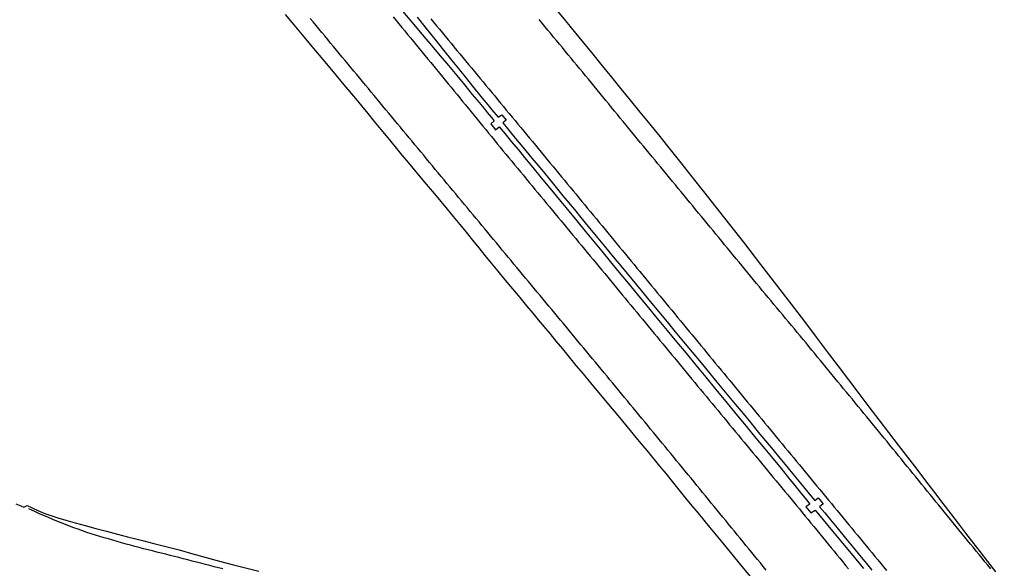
# Model space of a CAD drawing. Extents: x 1948091 to 1975253, y 787267 to 823306.
# Drawn here: x 1953627 to 1954162, y 816300 to 816601 of the extents above; entities that cross this region are included whole.
import ezdxf

# ---------------------------------------------------------------- set-up
doc = ezdxf.new("R2010")
doc.units = 0
doc.layers.add('RD_EX_Pavement_Markings', color=7, linetype='Continuous')
doc.layers.add('RD_EX_Road', color=7, linetype='Continuous')

msp = doc.modelspace()

# ---------------------------------------------------------------- linework, layer by layer
at = {"layer": 'RD_EX_Pavement_Markings'}
for points in [[(1954036.64, 816298.99), (1954035.06, 816300.92), (1954033.47, 816302.86), (1954031.89, 816304.79), (1954030.31, 816306.73), (1954028.73, 816308.67), (1954027.15, 816310.6), (1954025.57, 816312.53), (1954023.98, 816314.47), (1954022.4, 816316.4), (1954020.82, 816318.33), (1954019.23, 816320.27), (1954017.65, 816322.2), (1954016.07, 816324.13), (1954014.48, 816326.07), (1954012.9, 816328), (1954011.32, 816329.93), (1954009.74, 816331.87), (1954008.15, 816333.8), (1954006.57, 816335.73), (1954004.99, 816337.67), (1954003.4, 816339.6), (1954001.82, 816341.53), (1954000.24, 816343.47), (1953998.65, 816345.4), (1953997.07, 816347.33), (1953995.48, 816349.26), (1953993.9, 816351.2), (1953992.31, 816353.13), (1953990.73, 816355.06), (1953989.14, 816356.99), (1953987.56, 816358.92), (1953985.97, 816360.86), (1953984.39, 816362.79), (1953982.8, 816364.72), (1953981.22, 816366.65), (1953979.63, 816368.58), (1953978.04, 816370.5), (1953976.45, 816372.43), (1953974.86, 816374.36), (1953973.26, 816376.29), (1953971.67, 816378.21), (1953970.08, 816380.14), (1953968.49, 816382.07), (1953966.9, 816384), (1953965.31, 816385.92), (1953963.72, 816387.85), (1953962.13, 816389.78), (1953960.54, 816391.71), (1953958.95, 816393.63), (1953957.36, 816395.56), (1953955.77, 816397.49), (1953954.18, 816399.42), (1953952.59, 816401.34), (1953951, 816403.27), (1953949.41, 816405.2), (1953947.82, 816407.13), (1953946.22, 816409.05), (1953944.63, 816410.97), (1953943.03, 816412.9), (1953941.44, 816414.82), (1953939.84, 816416.74), (1953938.24, 816418.66), (1953936.65, 816420.59), (1953935.05, 816422.51), (1953933.45, 816424.43), (1953931.85, 816426.35), (1953930.26, 816428.27), (1953928.66, 816430.2), (1953927.06, 816432.12), (1953925.46, 816434.04), (1953923.87, 816435.96), (1953922.27, 816437.88), (1953920.67, 816439.8), (1953919.07, 816441.73), (1953917.48, 816443.65), (1953915.88, 816445.57), (1953914.28, 816447.49), (1953912.68, 816449.41), (1953911.09, 816451.33), (1953909.49, 816453.26), (1953907.89, 816455.18), (1953906.29, 816457.1), (1953904.7, 816459.02), (1953903.1, 816460.94), (1953901.5, 816462.87), (1953899.91, 816464.79), (1953898.31, 816466.71), (1953896.72, 816468.64), (1953895.12, 816470.56), (1953893.53, 816472.49), (1953891.93, 816474.41), (1953890.34, 816476.33), (1953888.74, 816478.26), (1953887.15, 816480.18), (1953885.55, 816482.1), (1953883.95, 816484.02), (1953882.35, 816485.94), (1953880.76, 816487.87), (1953879.16, 816489.79), (1953877.56, 816491.71), (1953875.97, 816493.63), (1953874.37, 816495.55), (1953872.77, 816497.48), (1953871.17, 816499.4), (1953869.58, 816501.32), (1953867.98, 816503.24), (1953866.38, 816505.16), (1953864.79, 816507.08), (1953863.19, 816509.01), (1953861.59, 816510.93), (1953859.99, 816512.85), (1953858.4, 816514.77), (1953856.8, 816516.69), (1953855.2, 816518.62), (1953853.61, 816520.54), (1953852.01, 816522.46), (1953850.42, 816524.39), (1953848.82, 816526.31), (1953847.23, 816528.23), (1953845.63, 816530.16), (1953844.04, 816532.08), (1953842.44, 816534.01), (1953840.85, 816535.93), (1953839.25, 816537.85), (1953837.66, 816539.78), (1953836.06, 816541.7), (1953834.47, 816543.62), (1953832.87, 816545.55), (1953831.28, 816547.47), (1953829.68, 816549.39), (1953828.09, 816551.32), (1953826.49, 816553.24), (1953824.9, 816555.16), (1953823.3, 816557.09), (1953821.71, 816559.01), (1953820.11, 816560.94), (1953818.52, 816562.86), (1953816.92, 816564.78), (1953815.33, 816566.71), (1953813.73, 816568.63), (1953812.14, 816570.55), (1953810.54, 816572.48), (1953808.95, 816574.4), (1953807.35, 816576.33), (1953805.75, 816578.25), (1953804.16, 816580.17), (1953802.56, 816582.1), (1953800.97, 816584.02), (1953799.37, 816585.94), (1953797.78, 816587.87), (1953796.18, 816589.79), (1953794.59, 816591.71), (1953792.99, 816593.64), (1953791.4, 816595.56), (1953789.8, 816597.49), (1953788.21, 816599.41), (1953786.61, 816601.33)], [(1953832.09, 816602.22), (1953833.67, 816600.29), (1953835.26, 816598.36), (1953836.85, 816596.43), (1953838.44, 816594.5), (1953840.02, 816592.57), (1953841.61, 816590.64), (1953843.2, 816588.71), (1953844.78, 816586.78), (1953846.37, 816584.85), (1953847.96, 816582.92), (1953849.54, 816580.99), (1953851.13, 816579.06), (1953852.72, 816577.12), (1953854.31, 816575.19), (1953855.89, 816573.26), (1953857.48, 816571.33), (1953859.06, 816569.4), (1953860.65, 816567.47), (1953862.23, 816565.53), (1953863.81, 816563.6), (1953865.4, 816561.67), (1953866.98, 816559.74), (1953868.57, 816557.8), (1953870.15, 816555.87), (1953871.73, 816553.94), (1953873.32, 816552), (1953874.9, 816550.07), (1953876.49, 816548.14), (1953878.07, 816546.21), (1953879.65, 816544.27), (1953881.24, 816542.34), (1953882.82, 816540.41), (1953884.4, 816538.48), (1953885.99, 816536.54), (1953887.57, 816534.61), (1953889.16, 816532.68), (1953890.74, 816530.74), (1953892.32, 816528.81), (1953893.92, 816526.88), (1953895.51, 816524.96), (1953897.11, 816523.04), (1953898.7, 816521.11), (1953900.3, 816519.19), (1953901.89, 816517.26), (1953903.48, 816515.34), (1953905.08, 816513.42), (1953906.67, 816511.49), (1953908.27, 816509.57), (1953909.86, 816507.64), (1953911.46, 816505.72), (1953913.05, 816503.8), (1953914.65, 816501.87), (1953916.24, 816499.95), (1953917.84, 816498.02), (1953919.43, 816496.1), (1953921.02, 816494.18), (1953922.62, 816492.25), (1953924.21, 816490.33), (1953925.81, 816488.4), (1953927.4, 816486.48), (1953929, 816484.55), (1953930.59, 816482.63), (1953932.19, 816480.71), (1953933.78, 816478.78), (1953935.38, 816476.86), (1953936.97, 816474.93), (1953938.56, 816473.01), (1953940.16, 816471.09), (1953941.75, 816469.16), (1953943.35, 816467.24), (1953944.94, 816465.31), (1953946.54, 816463.39), (1953948.13, 816461.47), (1953949.73, 816459.54), (1953951.32, 816457.62), (1953952.91, 816455.69), (1953954.5, 816453.76), (1953956.1, 816451.84), (1953957.69, 816449.91), (1953959.28, 816447.99), (1953960.87, 816446.06), (1953962.46, 816444.13), (1953964.06, 816442.21), (1953965.65, 816440.28), (1953967.24, 816438.36), (1953968.83, 816436.43), (1953970.42, 816434.5), (1953972.01, 816432.58), (1953973.61, 816430.65), (1953975.2, 816428.72), (1953976.79, 816426.8), (1953978.38, 816424.87), (1953979.97, 816422.94), (1953981.57, 816421.02), (1953983.16, 816419.09), (1953984.75, 816417.17), (1953986.34, 816415.24), (1953987.93, 816413.31), (1953989.53, 816411.39), (1953991.12, 816409.46), (1953992.71, 816407.53), (1953994.3, 816405.61), (1953995.89, 816403.68), (1953997.49, 816401.76), (1953999.08, 816399.83), (1954000.67, 816397.91), (1954002.27, 816395.98), (1954003.86, 816394.06), (1954005.46, 816392.13), (1954007.05, 816390.21), (1954008.64, 816388.28), (1954010.24, 816386.36), (1954011.83, 816384.43), (1954013.43, 816382.51), (1954015.02, 816380.58), (1954016.61, 816378.66), (1954018.21, 816376.74), (1954019.8, 816374.81), (1954021.4, 816372.89), (1954022.99, 816370.96), (1954024.58, 816369.04), (1954026.18, 816367.11), (1954027.77, 816365.19), (1954029.36, 816363.26), (1954030.96, 816361.34), (1954032.55, 816359.42), (1954034.15, 816357.49), (1954035.74, 816355.57), (1954037.33, 816353.64), (1954038.93, 816351.72), (1954040.52, 816349.79), (1954042.12, 816347.87), (1954043.71, 816345.94), (1954045.3, 816344.02), (1954046.9, 816342.09), (1954048.49, 816340.17), (1954050.09, 816338.25), (1954051.68, 816336.32), (1954053.27, 816334.39), (1954054.86, 816332.46), (1954056.44, 816330.53), (1954058.02, 816328.6), (1954059.61, 816326.66), (1954061.19, 816324.73), (1954062.78, 816322.8), (1954064.36, 816320.87), (1954065.95, 816318.94), (1954067.53, 816317), (1954069.12, 816315.07), (1954070.7, 816313.14), (1954072.29, 816311.21), (1954073.87, 816309.27), (1954075.46, 816307.34), (1954077.04, 816305.41), (1954078.63, 816303.48), (1954080.21, 816301.55), (1954081.79, 816299.61)], [(1953852.69, 816601.18), (1953854.29, 816599.25), (1953855.88, 816597.33), (1953857.47, 816595.4), (1953859.07, 816593.48), (1953860.66, 816591.55), (1953862.26, 816589.63), (1953863.85, 816587.7), (1953865.44, 816585.78), (1953867.04, 816583.85), (1953868.63, 816581.93), (1953870.22, 816580), (1953871.82, 816578.08), (1953873.41, 816576.15), (1953875.01, 816574.23), (1953876.6, 816572.31), (1953878.19, 816570.38), (1953879.79, 816568.46), (1953881.38, 816566.53), (1953882.97, 816564.61), (1953884.57, 816562.68), (1953886.16, 816560.76), (1953887.76, 816558.83), (1953889.35, 816556.91), (1953890.94, 816554.98), (1953892.54, 816553.06), (1953894.13, 816551.13), (1953895.72, 816549.21), (1953897.32, 816547.28), (1953898.91, 816545.36), (1953900.5, 816543.43), (1953902.1, 816541.51), (1953903.69, 816539.58), (1953905.29, 816537.66), (1953906.88, 816535.74), (1953908.47, 816533.81), (1953910.07, 816531.89), (1953911.66, 816529.96), (1953913.25, 816528.04), (1953914.85, 816526.11), (1953916.44, 816524.19), (1953918.04, 816522.26), (1953919.63, 816520.34), (1953921.22, 816518.41), (1953922.82, 816516.49), (1953924.41, 816514.56), (1953926, 816512.63), (1953927.59, 816510.71), (1953929.18, 816508.78), (1953930.77, 816506.86), (1953932.37, 816504.93), (1953933.96, 816503), (1953935.55, 816501.08), (1953937.14, 816499.15), (1953938.73, 816497.22), (1953940.32, 816495.3), (1953941.92, 816493.37), (1953943.51, 816491.44), (1953945.1, 816489.52), (1953946.69, 816487.59), (1953948.28, 816485.66), (1953949.87, 816483.74), (1953951.47, 816481.81), (1953953.06, 816479.88), (1953954.65, 816477.96), (1953956.24, 816476.03), (1953957.83, 816474.1), (1953959.42, 816472.18), (1953961.02, 816470.25), (1953962.61, 816468.32), (1953964.2, 816466.4), (1953965.79, 816464.47), (1953967.38, 816462.55), (1953968.97, 816460.62), (1953970.57, 816458.69), (1953972.16, 816456.77), (1953973.75, 816454.84), (1953975.34, 816452.91), (1953976.93, 816450.99), (1953978.52, 816449.06), (1953980.11, 816447.13), (1953981.71, 816445.21), (1953983.3, 816443.28), (1953984.89, 816441.35), (1953986.48, 816439.42), (1953988.07, 816437.5), (1953989.66, 816435.57), (1953991.25, 816433.64), (1953992.84, 816431.72), (1953994.44, 816429.79), (1953996.03, 816427.86), (1953997.62, 816425.94), (1953999.21, 816424.01), (1954000.8, 816422.08), (1954002.39, 816420.16), (1954003.98, 816418.23), (1954005.57, 816416.3), (1954007.16, 816414.38), (1954008.76, 816412.45), (1954010.35, 816410.52), (1954011.94, 816408.59), (1954013.53, 816406.67), (1954015.12, 816404.74), (1954016.71, 816402.81), (1954018.3, 816400.89), (1954019.89, 816398.96), (1954021.49, 816397.03), (1954023.08, 816395.11), (1954024.67, 816393.18), (1954026.26, 816391.25), (1954027.85, 816389.33), (1954029.44, 816387.4), (1954031.03, 816385.47), (1954032.63, 816383.55), (1954034.22, 816381.62), (1954035.81, 816379.7), (1954037.4, 816377.77), (1954038.99, 816375.84), (1954040.59, 816373.92), (1954042.18, 816371.99), (1954043.77, 816370.06), (1954045.36, 816368.14), (1954046.95, 816366.21), (1954048.55, 816364.29), (1954050.14, 816362.36), (1954051.73, 816360.43), (1954053.32, 816358.51), (1954054.91, 816356.58), (1954056.51, 816354.65), (1954058.1, 816352.73), (1954059.69, 816350.8), (1954061.28, 816348.88), (1954062.87, 816346.95), (1954064.47, 816345.02), (1954066.06, 816343.1), (1954067.65, 816341.17), (1954069.24, 816339.24), (1954070.83, 816337.32), (1954072.43, 816335.39), (1954074.02, 816333.47), (1954075.61, 816331.54), (1954077.2, 816329.61), (1954078.79, 816327.69), (1954080.38, 816325.76), (1954081.98, 816323.83), (1954083.57, 816321.91), (1954085.16, 816319.98), (1954086.75, 816318.05), (1954088.34, 816316.12), (1954089.93, 816314.2), (1954091.52, 816312.27), (1954093.11, 816310.34), (1954094.7, 816308.41), (1954096.29, 816306.48), (1954097.88, 816304.56), (1954099.47, 816302.63), (1954101.06, 816300.7), (1954102.65, 816298.77)], [(1954159.83, 816299.71), (1954158.25, 816301.64), (1954156.66, 816303.57), (1954155.07, 816305.5), (1954153.49, 816307.43), (1954151.9, 816309.37), (1954150.32, 816311.3), (1954148.73, 816313.23), (1954147.15, 816315.16), (1954145.56, 816317.09), (1954143.98, 816319.02), (1954142.4, 816320.96), (1954140.82, 816322.9), (1954139.24, 816324.83), (1954137.66, 816326.77), (1954136.08, 816328.71), (1954134.5, 816330.64), (1954132.93, 816332.58), (1954131.35, 816334.52), (1954129.77, 816336.45), (1954128.19, 816338.39), (1954126.61, 816340.33), (1954125.03, 816342.26), (1954123.45, 816344.2), (1954121.87, 816346.14), (1954120.3, 816348.07), (1954118.72, 816350.01), (1954117.14, 816351.95), (1954115.56, 816353.89), (1954113.98, 816355.82), (1954112.4, 816357.76), (1954110.82, 816359.7), (1954109.25, 816361.64), (1954107.67, 816363.57), (1954106.09, 816365.51), (1954104.51, 816367.45), (1954102.93, 816369.39), (1954101.36, 816371.32), (1954099.78, 816373.26), (1954098.2, 816375.2), (1954096.62, 816377.14), (1954095.04, 816379.07), (1954093.45, 816381), (1954091.86, 816382.93), (1954090.27, 816384.86), (1954088.68, 816386.78), (1954087.09, 816388.71), (1954085.5, 816390.64), (1954083.91, 816392.57), (1954082.32, 816394.49), (1954080.73, 816396.42), (1954079.14, 816398.35), (1954077.55, 816400.28), (1954075.96, 816402.21), (1954074.38, 816404.14), (1954072.79, 816406.07), (1954071.21, 816408), (1954069.62, 816409.93), (1954068.04, 816411.87), (1954066.45, 816413.8), (1954064.87, 816415.73), (1954063.28, 816417.66), (1954061.7, 816419.59), (1954060.11, 816421.53), (1954058.53, 816423.46), (1954056.93, 816425.38), (1954055.33, 816427.3), (1954053.73, 816429.22), (1954052.13, 816431.14), (1954050.53, 816433.06), (1954048.94, 816434.98), (1954047.34, 816436.9), (1954045.74, 816438.82), (1954044.14, 816440.74), (1954042.54, 816442.66), (1954040.94, 816444.58), (1954039.34, 816446.5), (1954037.74, 816448.42), (1954036.14, 816450.34), (1954034.54, 816452.26), (1954032.95, 816454.19), (1954031.36, 816456.12), (1954029.77, 816458.05), (1954028.18, 816459.97), (1954026.59, 816461.9), (1954025, 816463.83), (1954023.41, 816465.76), (1954021.82, 816467.68), (1954020.23, 816469.61), (1954018.64, 816471.54), (1954017.05, 816473.46), (1954015.46, 816475.39), (1954013.87, 816477.32), (1954012.28, 816479.25), (1954010.69, 816481.18), (1954009.1, 816483.11), (1954007.51, 816485.04), (1954005.93, 816486.96), (1954004.34, 816488.89), (1954002.75, 816490.82), (1954001.16, 816492.75), (1953999.57, 816494.68), (1953997.98, 816496.61), (1953996.39, 816498.54), (1953994.8, 816500.47), (1953993.22, 816502.39), (1953991.63, 816504.32), (1953990.04, 816506.25), (1953988.45, 816508.18), (1953986.86, 816510.11), (1953985.27, 816512.03), (1953983.67, 816513.96), (1953982.08, 816515.88), (1953980.49, 816517.81), (1953978.9, 816519.73), (1953977.3, 816521.66), (1953975.71, 816523.58), (1953974.12, 816525.51), (1953972.53, 816527.44), (1953970.93, 816529.36), (1953969.34, 816531.29), (1953967.75, 816533.21), (1953966.15, 816535.14), (1953964.57, 816537.07), (1953962.98, 816539), (1953961.4, 816540.93), (1953959.81, 816542.86), (1953958.23, 816544.79), (1953956.64, 816546.73), (1953955.06, 816548.66), (1953953.47, 816550.59), (1953951.89, 816552.52), (1953950.3, 816554.46), (1953948.71, 816556.39), (1953947.13, 816558.32), (1953945.54, 816560.25), (1953943.96, 816562.18), (1953942.37, 816564.12), (1953940.79, 816566.05), (1953939.2, 816567.97), (1953937.61, 816569.9), (1953936.02, 816571.83), (1953934.42, 816573.75), (1953932.83, 816575.68), (1953931.24, 816577.61), (1953929.65, 816579.54), (1953928.06, 816581.46), (1953926.47, 816583.39), (1953924.88, 816585.32), (1953923.29, 816587.24), (1953921.7, 816589.17), (1953920.1, 816591.1), (1953918.51, 816593.02), (1953916.92, 816594.95), (1953915.33, 816596.88), (1953913.74, 816598.81), (1953912.16, 816600.74)], [(1953738.74, 816299.57), (1953736.33, 816300.19), (1953733.91, 816300.81), (1953731.49, 816301.43), (1953729.08, 816302.06), (1953726.66, 816302.69), (1953724.25, 816303.32), (1953721.83, 816303.94), (1953719.42, 816304.57), (1953717, 816305.2), (1953714.59, 816305.83), (1953712.17, 816306.44), (1953709.75, 816307.04), (1953707.32, 816307.64), (1953704.9, 816308.25), (1953702.48, 816308.85), (1953700.06, 816309.45), (1953697.63, 816310.06), (1953695.21, 816310.66), (1953692.79, 816311.28), (1953690.38, 816311.94), (1953687.98, 816312.6), (1953685.57, 816313.25), (1953683.16, 816313.91), (1953680.76, 816314.59), (1953678.37, 816315.31), (1953675.97, 816316.02), (1953673.58, 816316.73), (1953671.19, 816317.45), (1953668.8, 816318.17), (1953666.41, 816318.9), (1953664.03, 816319.62), (1953661.68, 816320.47), (1953659.33, 816321.33), (1953656.99, 816322.18), (1953654.64, 816323.03), (1953652.3, 816323.9), (1953650, 816324.86), (1953647.69, 816325.82), (1953645.39, 816326.78), (1953643.08, 816327.74), (1953640.78, 816328.7), (1953638.49, 816329.7), (1953636.22, 816330.74), (1953633.95, 816331.78), (1953632.26, 816332.56)]]:
    msp.add_lwpolyline(points, dxfattribs=at)
at = {"layer": 'RD_EX_Road'}
for points in [[(1954028.11, 816295.39), (1954021.85, 816302.98), (1954018.66, 816306.86), (1954015.42, 816310.8), (1954012.19, 816314.73), (1954005.82, 816322.44), (1953999.5, 816330.08), (1953996.15, 816334.16), (1953992.62, 816338.47), (1953988.93, 816343), (1953985.24, 816347.53), (1953981.74, 816351.83), (1953978.42, 816355.89), (1953972.24, 816363.39), (1953966.31, 816370.58), (1953960.61, 816377.48), (1953955.39, 816383.75), (1953950.42, 816389.67), (1953944.09, 816397.24), (1953940.32, 816401.77), (1953936.38, 816406.5), (1953932.52, 816411.15), (1953928.75, 816415.72), (1953925.05, 816420.2), (1953921.49, 816424.52), (1953918.1, 816428.61), (1953911.88, 816436.1), (1953908.79, 816439.8), (1953905.38, 816443.89), (1953901.66, 816448.35), (1953897.63, 816453.19), (1953893.54, 816458.11), (1953889.67, 816462.8), (1953886.01, 816467.25), (1953882.57, 816471.48), (1953879.21, 816475.62), (1953875.79, 816479.83), (1953872.3, 816484.1), (1953868.75, 816488.44), (1953865.26, 816492.69), (1953861.94, 816496.71), (1953855.83, 816504.05), (1953850.42, 816510.5), (1953845.7, 816516.13), (1953840.42, 816522.46), (1953837.11, 816526.47), (1953833.33, 816531.04), (1953829.39, 816535.81), (1953825.57, 816540.43), (1953821.88, 816544.9), (1953818.3, 816549.23), (1953814.85, 816553.4), (1953811.52, 816557.42), (1953805.22, 816565), (1953799.29, 816572.1), (1953793.63, 816578.83), (1953787.6, 816586.01), (1953784.21, 816590.09), (1953780.57, 816594.48), (1953776.82, 816599), (1953773.12, 816603.47)], [(1953836.06, 816606.53), (1953842.26, 816599.23), (1953847.97, 816592.52), (1953853.06, 816586.57), (1953857.87, 816580.92), (1953862.47, 816575.49), (1953866.96, 816570.09), (1953871.33, 816564.76), (1953875.47, 816559.73), (1953879.24, 816555.18), (1953881.94, 816551.9), (1953883.7, 816549.74), (1953885.99, 816546.95), (1953887.44, 816545.21), (1953885.61, 816543.61), (1953888.16, 816540.29), (1953890.18, 816541.95), (1953893.45, 816538.03), (1953896.87, 816533.91), (1953900.74, 816529.23), (1953904.12, 816525.14), (1953907.94, 816520.52), (1953913.34, 816513.97), (1953918.98, 816507.13), (1953923.98, 816501.04), (1953928.34, 816495.74), (1953932.78, 816490.36), (1953937.39, 816484.78), (1953941.95, 816479.29), (1953946.45, 816473.85), (1953951.17, 816468.13), (1953956.11, 816462.12), (1953961, 816456.17), (1953965.88, 816450.25), (1953971.2, 816443.82), (1953976.92, 816436.91), (1953982.35, 816430.33), (1953987.47, 816424.14), (1953992.69, 816417.81), (1953998.07, 816411.27), (1954003.48, 816404.69), (1954008.91, 816398.1), (1954014.45, 816391.4), (1954020.09, 816384.6), (1954025.63, 816377.89), (1954031.01, 816371.36), (1954035.95, 816365.36), (1954040.44, 816359.89), (1954044.79, 816354.6), (1954048.95, 816349.53), (1954052.44, 816345.29), (1954055.34, 816341.76), (1954058.71, 816337.54), (1954060.64, 816335.08), (1954058.47, 816333.61), (1954061.17, 816330.29), (1954063.55, 816331.75), (1954067.93, 816326.53), (1954073.05, 816320.38), (1954078.59, 816313.7), (1954084.22, 816306.9), (1954090.09, 816299.79)], [(1953922.18, 816605.41), (1953926.63, 816599.97), (1953931.36, 816594.17), (1953936.38, 816588.01), (1953941.53, 816581.68), (1953946.67, 816575.38), (1953951.8, 816569.1), (1953956.92, 816562.84), (1953962.09, 816556.52), (1953967.37, 816550.03), (1953972.76, 816543.38), (1953978.26, 816536.58), (1953983.93, 816529.53), (1953989.83, 816522.17), (1953995.96, 816514.49), (1954002.32, 816506.5), (1954009.13, 816497.89), (1954016.61, 816488.35), (1954024.75, 816477.89), (1954033.57, 816466.51), (1954042.34, 816455.14), (1954050.35, 816444.7), (1954057.61, 816435.2), (1954064.1, 816426.63), (1954070.15, 816418.62), (1954076.05, 816410.81), (1954081.81, 816403.17), (1954087.43, 816395.72), (1954092.94, 816388.44), (1954098.37, 816381.32), (1954103.72, 816374.34), (1954108.99, 816367.52), (1954114.16, 816360.83), (1954119.2, 816354.27), (1954124.12, 816347.84), (1954128.91, 816341.54), (1954133.52, 816335.47), (1954137.9, 816329.73), (1954142.05, 816324.34), (1954145.96, 816319.27), (1954149.84, 816314.28), (1954153.88, 816309.08), (1954158.07, 816303.68), (1954162.41, 816298.07)], [(1953845.21, 816601.95), (1953850.12, 816595.88), (1953854.95, 816589.89), (1953859.71, 816583.99), (1953864.25, 816578.36), (1953868.42, 816573.2), (1953872.22, 816568.5), (1953875.65, 816564.26), (1953880.96, 816557.7), (1953883.93, 816554.06), (1953886.27, 816551.25), (1953889.73, 816547.21), (1953891.69, 816548.57), (1953894.14, 816545.64), (1953892.27, 816544.1), (1953893.99, 816541.95), (1953896.12, 816539.35), (1953899.26, 816535.61), (1953903.28, 816530.78), (1953908.18, 816524.83), (1953913.53, 816518.33), (1953919.25, 816511.39), (1953925.19, 816504.19), (1953931.48, 816496.55), (1953935.09, 816492.16), (1953939.07, 816487.33), (1953943.41, 816482.05), (1953948.03, 816476.44), (1953952.83, 816470.63), (1953957.81, 816464.61), (1953962.97, 816458.39), (1953968.12, 816452.19), (1953973.06, 816446.23), (1953977.78, 816440.52), (1953982.3, 816435.06), (1953986.77, 816429.64), (1953991.37, 816424.08), (1953996.1, 816418.37), (1954000.95, 816412.51), (1954005.8, 816406.65), (1954010.53, 816400.94), (1954015.13, 816395.39), (1954019.61, 816389.98), (1954023.97, 816384.72), (1954028.21, 816379.61), (1954032.33, 816374.64), (1954036.33, 816369.82), (1954040.26, 816365.09), (1954044.15, 816360.38), (1954048.01, 816355.7), (1954051.83, 816351.05), (1954055.41, 816346.69), (1954061.17, 816339.68), (1954063.36, 816337.02), (1954065.23, 816338.51), (1954067.93, 816335.22), (1954065.97, 816333.72), (1954068.86, 816330.28), (1954071.9, 816326.6), (1954075.53, 816322.15), (1954080.24, 816316.4), (1954084.76, 816310.89), (1954087.8, 816307.16), (1954091.61, 816302.54), (1954094.63, 816298.89)], [(1953625.09, 816335.31), (1953627.83, 816334.16), (1953629.57, 816333.52), (1953631.45, 816334.45), (1953637.25, 816331.62), (1953641.07, 816329.99), (1953644.25, 816328.89), (1953648.09, 816327.69), (1953652.58, 816326.37), (1953657.7, 816324.91), (1953663.23, 816323.38), (1953668.93, 816321.83), (1953674.8, 816320.25), (1953680.87, 816318.65), (1953686.47, 816317.19), (1953690.91, 816316.06), (1953695.35, 816314.96), (1953700.91, 816313.6), (1953707.42, 816311.95), (1953714.67, 816310.02), (1953722.19, 816307.95), (1953729.48, 816305.92), (1953736.82, 816303.91), (1953744.48, 816301.93), (1953751.88, 816300.06), (1953758.42, 816298.38)]]:
    msp.add_lwpolyline(points, dxfattribs=at)

doc.saveas('drawing.dxf')
